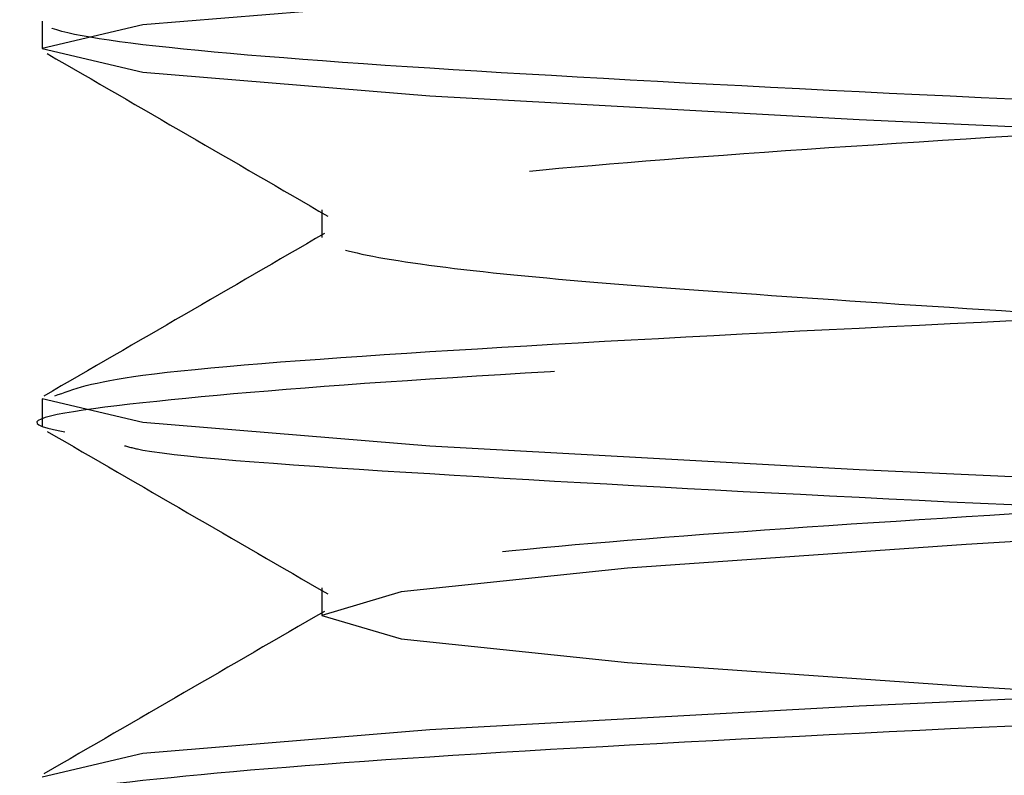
# Model space of a CAD drawing. Header units: inches. Extents: x 1907 to 2452, y -210 to -54.
# Tile 708 of 1056: x 2143.9445 to 2144.0375, y -176.9535 to -176.8821. Entities that reach past the tile are written whole.
import ezdxf

# ---------------------------------------------------------------- set-up
doc = ezdxf.new("R2010")
doc.units = ezdxf.units.IN
doc.header["$LTSCALE"] = 0.5
doc.header["$MEASUREMENT"] = 0
doc.linetypes.add('HIDDEN', pattern=[0.22499999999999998, 0.15, -0.075])
doc.layers.add('SID-M-H', color=4, linetype='HIDDEN')

msp = doc.modelspace()

# ---------------------------------------------------------------- linework, layer by layer
at = {"layer": 'SID-M-H'}
for p, q in [((2143.983206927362, -176.8803298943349), (2143.956110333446, -176.882562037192)), ((2143.94659527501, -176.8821900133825), (2143.94659527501, -176.8847941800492)), ((2143.956110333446, -176.882562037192), (2143.94659527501, -176.8847941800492)), ((2143.94659527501, -176.8847941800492), (2143.956110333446, -176.8870263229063)), ((2143.956110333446, -176.8870263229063), (2143.983206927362, -176.8892584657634)), ((2143.983206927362, -176.8892584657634), (2144.023759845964, -176.8914906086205)), ((2144.023759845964, -176.8914906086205), (2144.07159527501, -176.8937227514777)), ((2143.973014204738, -176.9000471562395), (2143.973014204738, -176.9026513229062)), ((2143.94659527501, -176.9179042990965), (2143.94659527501, -176.9205084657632)), ((2143.956110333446, -176.9201364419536), (2143.94659527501, -176.9179042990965)), ((2143.94659527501, -176.9179042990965), (2143.94659527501, -176.9179042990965)), ((2143.983206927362, -176.9223685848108), (2143.956110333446, -176.9201364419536)), ((2144.023759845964, -176.9246007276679), (2143.983206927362, -176.9223685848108)), ((2144.07159527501, -176.926832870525), (2144.023759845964, -176.9246007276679)), ((2144.07159527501, -176.9294370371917), (2144.033869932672, -176.9316691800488)), ((2144.033869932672, -176.9316691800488), (2144.001887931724, -176.9339013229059)), ((2144.001887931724, -176.9339013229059), (2143.980518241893, -176.936133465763)), ((2143.973014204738, -176.9357614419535), (2143.973014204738, -176.9383656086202)), ((2143.980518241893, -176.936133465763), (2143.973014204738, -176.9383656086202)), ((2143.973014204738, -176.9383656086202), (2143.980518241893, -176.9405977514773)), ((2143.980518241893, -176.9405977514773), (2144.001887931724, -176.9428298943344)), ((2144.001887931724, -176.9428298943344), (2144.033869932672, -176.9450620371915)), ((2144.023759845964, -176.9469221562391), (2144.07159527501, -176.944690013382)), ((2144.033869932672, -176.9450620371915), (2144.07159527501, -176.9472941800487)), ((2143.983206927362, -176.9491542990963), (2144.023759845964, -176.9469221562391)), ((2143.956110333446, -176.9513864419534), (2143.983206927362, -176.9491542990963)), ((2143.94659527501, -176.9536185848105), (2143.956110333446, -176.9513864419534))]:
    msp.add_line(p, q, dxfattribs=at)
for points, knots in [([(2143.97499658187, -175.8292082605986), (2143.976194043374, -175.8297557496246), (2143.979018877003, -175.8310472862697), (2144.000392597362, -175.8330828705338), (2144.032802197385, -175.8353150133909), (2144.07161820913, -175.837547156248), (2144.110296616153, -175.8397792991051), (2144.143119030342, -175.8420114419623), (2144.165042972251, -175.8442435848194), (2144.172742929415, -175.8464757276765), (2144.165043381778, -175.8487078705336), (2144.143117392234, -175.8509400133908), (2144.110302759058, -175.8531721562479), (2144.071595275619, -175.855404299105), (2144.032887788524, -175.8576364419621), (2144.000073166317, -175.8598685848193), (2143.978147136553, -175.8621007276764), (2143.970447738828, -175.8643328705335), (2143.978147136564, -175.8665650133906), (2144.000073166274, -175.8687971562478), (2144.032887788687, -175.8710292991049), (2144.07159527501, -175.873261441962), (2144.110302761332, -175.8754935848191), (2144.143117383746, -175.8777257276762), (2144.165043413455, -175.8799578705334), (2144.172742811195, -175.8821900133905), (2144.165043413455, -175.8844221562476), (2144.143117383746, -175.8866542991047), (2144.110302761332, -175.8888864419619), (2144.07159527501, -175.891118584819), (2144.032887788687, -175.8933507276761), (2144.000073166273, -175.8955828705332), (2143.978147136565, -175.8978150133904), (2143.970447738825, -175.9000471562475), (2143.978147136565, -175.9022792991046), (2144.000073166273, -175.9045114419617), (2144.032887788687, -175.9067435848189), (2144.07159527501, -175.908975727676), (2144.110302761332, -175.9112078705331), (2144.143117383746, -175.9134400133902), (2144.165043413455, -175.9156721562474), (2144.172742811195, -175.9179042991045), (2144.165043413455, -175.9201364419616), (2144.143117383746, -175.9223685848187), (2144.110302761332, -175.9246007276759), (2144.07159527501, -175.926832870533), (2144.032887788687, -175.9290650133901), (2144.000073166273, -175.9312971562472), (2143.978147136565, -175.9335292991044), (2143.970447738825, -175.9357614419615), (2143.978147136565, -175.9379935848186), (2144.000073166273, -175.9402257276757), (2144.032887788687, -175.9424578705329), (2144.07159527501, -175.94469001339), (2144.110302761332, -175.9469221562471), (2144.143117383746, -175.9491542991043), (2144.165043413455, -175.9513864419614), (2144.172742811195, -175.9536185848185), (2144.165043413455, -175.9558507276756), (2144.143117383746, -175.9580828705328), (2144.110302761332, -175.9603150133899), (2144.07159527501, -175.962547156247), (2144.032887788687, -175.9647792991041), (2144.000073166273, -175.9670114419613), (2143.978147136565, -175.9692435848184), (2143.970447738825, -175.9714757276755), (2143.978147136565, -175.9737078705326), (2144.000073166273, -175.9759400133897), (2144.032887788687, -175.9781721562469), (2144.07159527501, -175.980404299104), (2144.110302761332, -175.9826364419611), (2144.143117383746, -175.9848685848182), (2144.165043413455, -175.9871007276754), (2144.172742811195, -175.9893328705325), (2144.165043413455, -175.9915650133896), (2144.143117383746, -175.9937971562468), (2144.110302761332, -175.9960292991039), (2144.07159527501, -175.998261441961), (2144.032887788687, -176.0004935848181), (2144.000073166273, -176.0027257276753), (2143.978147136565, -176.0049578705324), (2143.970447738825, -176.0071900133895), (2143.978147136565, -176.0094221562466), (2144.000073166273, -176.0116542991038), (2144.032887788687, -176.0138864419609), (2144.07159527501, -176.016118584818), (2144.110302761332, -176.0183507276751), (2144.143117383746, -176.0205828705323), (2144.165043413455, -176.0228150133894), (2144.172742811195, -176.0250471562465), (2144.165043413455, -176.0272792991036), (2144.143117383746, -176.0295114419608), (2144.110302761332, -176.0317435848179), (2144.07159527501, -176.033975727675), (2144.032887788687, -176.0362078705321), (2144.000073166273, -176.0384400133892), (2143.978147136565, -176.0406721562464), (2143.970447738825, -176.0429042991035), (2143.978147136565, -176.0451364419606), (2144.000073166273, -176.0473685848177), (2144.032887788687, -176.0496007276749), (2144.07159527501, -176.051832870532), (2144.110302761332, -176.0540650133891), (2144.143117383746, -176.0562971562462), (2144.165043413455, -176.0585292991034), (2144.172742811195, -176.0607614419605), (2144.165043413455, -176.0629935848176), (2144.143117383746, -176.0652257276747), (2144.110302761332, -176.0674578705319), (2144.07159527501, -176.069690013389), (2144.032887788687, -176.0719221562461), (2144.000073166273, -176.0741542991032), (2143.978147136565, -176.0763864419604), (2143.970447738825, -176.0786185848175), (2143.978147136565, -176.0808507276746), (2144.000073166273, -176.0830828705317), (2144.032887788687, -176.0853150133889), (2144.07159527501, -176.087547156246), (2144.110302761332, -176.0897792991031), (2144.143117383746, -176.0920114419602), (2144.165043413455, -176.0942435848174), (2144.172742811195, -176.0964757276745), (2144.165043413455, -176.0987078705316), (2144.143117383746, -176.1009400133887), (2144.110302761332, -176.1031721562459), (2144.07159527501, -176.105404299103), (2144.032887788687, -176.1076364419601), (2144.000073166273, -176.1098685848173), (2143.978147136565, -176.1121007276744), (2143.970447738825, -176.1143328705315), (2143.978147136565, -176.1165650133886), (2144.000073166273, -176.1187971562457), (2144.032887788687, -176.1210292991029), (2144.07159527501, -176.12326144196), (2144.110302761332, -176.1254935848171), (2144.143117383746, -176.1277257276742), (2144.165043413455, -176.1299578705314), (2144.172742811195, -176.1321900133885), (2144.165043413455, -176.1344221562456), (2144.143117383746, -176.1366542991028), (2144.110302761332, -176.1388864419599), (2144.07159527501, -176.141118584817), (2144.032887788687, -176.1433507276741), (2144.000073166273, -176.1455828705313), (2143.978147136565, -176.1478150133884), (2143.970447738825, -176.1500471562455), (2143.978147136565, -176.1522792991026), (2144.000073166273, -176.1545114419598), (2144.032887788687, -176.1567435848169), (2144.07159527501, -176.158975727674), (2144.110302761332, -176.1612078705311), (2144.143117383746, -176.1634400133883), (2144.165043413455, -176.1656721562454), (2144.172742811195, -176.1679042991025), (2144.165043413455, -176.1701364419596), (2144.143117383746, -176.1723685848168), (2144.110302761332, -176.1746007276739), (2144.07159527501, -176.176832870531), (2144.032887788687, -176.1790650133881), (2144.000073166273, -176.1812971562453), (2143.978147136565, -176.1835292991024), (2143.970447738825, -176.1857614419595), (2143.978147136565, -176.1879935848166), (2144.000073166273, -176.1902257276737), (2144.032887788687, -176.1924578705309), (2144.07159527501, -176.194690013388), (2144.110302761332, -176.1969221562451), (2144.143117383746, -176.1991542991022), (2144.165043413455, -176.2013864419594), (2144.172742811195, -176.2036185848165), (2144.165043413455, -176.2058507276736), (2144.143117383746, -176.2080828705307), (2144.110302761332, -176.2103150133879), (2144.07159527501, -176.212547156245), (2144.032887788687, -176.2147792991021), (2144.000073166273, -176.2170114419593), (2143.978147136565, -176.2192435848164), (2143.970447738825, -176.2214757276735), (2143.978147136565, -176.2237078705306), (2144.000073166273, -176.2259400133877), (2144.032887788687, -176.2281721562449), (2144.07159527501, -176.230404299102), (2144.110302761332, -176.2326364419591), (2144.143117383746, -176.2348685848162), (2144.165043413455, -176.2371007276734), (2144.172742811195, -176.2393328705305), (2144.165043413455, -176.2415650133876), (2144.143117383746, -176.2437971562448), (2144.110302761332, -176.2460292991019), (2144.07159527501, -176.248261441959), (2144.032887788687, -176.2504935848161), (2144.000073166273, -176.2527257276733), (2143.978147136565, -176.2549578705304), (2143.970447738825, -176.2571900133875), (2143.978147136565, -176.2594221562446), (2144.000073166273, -176.2616542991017), (2144.032887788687, -176.2638864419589), (2144.07159527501, -176.266118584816), (2144.110302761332, -176.2683507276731), (2144.143117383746, -176.2705828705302), (2144.165043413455, -176.2728150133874), (2144.172742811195, -176.2750471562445), (2144.165043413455, -176.2772792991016), (2144.143117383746, -176.2795114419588), (2144.110302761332, -176.2817435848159), (2144.07159527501, -176.283975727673), (2144.032887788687, -176.2862078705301), (2144.000073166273, -176.2884400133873), (2143.978147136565, -176.2906721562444), (2143.970447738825, -176.2929042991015), (2143.978147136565, -176.2951364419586), (2144.000073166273, -176.2973685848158), (2144.032887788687, -176.2996007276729), (2144.07159527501, -176.30183287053), (2144.110302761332, -176.3040650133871), (2144.143117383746, -176.3062971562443), (2144.165043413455, -176.3085292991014), (2144.172742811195, -176.3107614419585), (2144.165043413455, -176.3129935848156), (2144.143117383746, -176.3152257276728), (2144.110302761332, -176.3174578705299), (2144.07159527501, -176.319690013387), (2144.032887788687, -176.3219221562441), (2144.000073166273, -176.3241542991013), (2143.978147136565, -176.3263864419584), (2143.970447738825, -176.3286185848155), (2143.978147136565, -176.3308507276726), (2144.000073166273, -176.3330828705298), (2144.032887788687, -176.3353150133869), (2144.07159527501, -176.337547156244), (2144.110302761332, -176.3397792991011), (2144.143117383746, -176.3420114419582), (2144.165043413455, -176.3442435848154), (2144.172742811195, -176.3464757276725), (2144.165043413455, -176.3487078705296), (2144.143117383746, -176.3509400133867), (2144.110302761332, -176.3531721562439), (2144.07159527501, -176.355404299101), (2144.032887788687, -176.3576364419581), (2144.000073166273, -176.3598685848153), (2143.978147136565, -176.3621007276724), (2143.970447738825, -176.3643328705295), (2143.978147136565, -176.3665650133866), (2144.000073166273, -176.3687971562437), (2144.032887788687, -176.3710292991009), (2144.07159527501, -176.373261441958), (2144.110302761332, -176.3754935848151), (2144.143117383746, -176.3777257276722), (2144.165043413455, -176.3799578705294), (2144.172742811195, -176.3821900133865), (2144.165043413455, -176.3844221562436), (2144.143117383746, -176.3866542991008), (2144.110302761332, -176.3888864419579), (2144.07159527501, -176.391118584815), (2144.032887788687, -176.3933507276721), (2144.000073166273, -176.3955828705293), (2143.978147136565, -176.3978150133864), (2143.970447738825, -176.4000471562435), (2143.978147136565, -176.4022792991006), (2144.000073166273, -176.4045114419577), (2144.032887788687, -176.4067435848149), (2144.07159527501, -176.408975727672), (2144.110302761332, -176.4112078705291), (2144.143117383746, -176.4134400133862), (2144.165043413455, -176.4156721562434), (2144.172742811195, -176.4179042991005), (2144.165043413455, -176.4201364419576), (2144.143117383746, -176.4223685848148), (2144.110302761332, -176.4246007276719), (2144.07159527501, -176.426832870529), (2144.032887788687, -176.4290650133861), (2144.000073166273, -176.4312971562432), (2143.978147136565, -176.4335292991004), (2143.970447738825, -176.4357614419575), (2143.978147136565, -176.4379935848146), (2144.000073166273, -176.4402257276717), (2144.032887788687, -176.4424578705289), (2144.07159527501, -176.444690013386), (2144.110302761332, -176.4469221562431), (2144.143117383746, -176.4491542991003), (2144.165043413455, -176.4513864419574), (2144.172742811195, -176.4536185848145), (2144.165043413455, -176.4558507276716), (2144.143117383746, -176.4580828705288), (2144.110302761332, -176.4603150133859), (2144.07159527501, -176.462547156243), (2144.032887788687, -176.4647792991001), (2144.000073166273, -176.4670114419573), (2143.978147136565, -176.4692435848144), (2143.970447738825, -176.4714757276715), (2143.978147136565, -176.4737078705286), (2144.000073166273, -176.4759400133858), (2144.032887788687, -176.4781721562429), (2144.07159527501, -176.4804042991), (2144.110302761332, -176.4826364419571), (2144.143117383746, -176.4848685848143), (2144.165043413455, -176.4871007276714), (2144.172742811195, -176.4893328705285), (2144.165043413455, -176.4915650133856), (2144.143117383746, -176.4937971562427), (2144.110302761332, -176.4960292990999), (2144.07159527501, -176.498261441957), (2144.032887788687, -176.5004935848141), (2144.000073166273, -176.5027257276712), (2143.978147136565, -176.5049578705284), (2143.970447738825, -176.5071900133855), (2143.978147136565, -176.5094221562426), (2144.000073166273, -176.5116542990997), (2144.032887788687, -176.5138864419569), (2144.07159527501, -176.516118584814), (2144.110302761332, -176.5183507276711), (2144.143117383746, -176.5205828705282), (2144.165043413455, -176.5228150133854), (2144.172742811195, -176.5250471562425), (2144.165043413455, -176.5272792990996), (2144.143117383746, -176.5295114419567), (2144.110302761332, -176.5317435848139), (2144.07159527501, -176.533975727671), (2144.032887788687, -176.5362078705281), (2144.000073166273, -176.5384400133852), (2143.978147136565, -176.5406721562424), (2143.970447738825, -176.5429042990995), (2143.978147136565, -176.5451364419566), (2144.000073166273, -176.5473685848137), (2144.032887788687, -176.5496007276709), (2144.07159527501, -176.551832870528), (2144.110302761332, -176.5540650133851), (2144.143117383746, -176.5562971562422), (2144.165043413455, -176.5585292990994), (2144.172742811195, -176.5607614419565), (2144.165043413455, -176.5629935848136), (2144.143117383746, -176.5652257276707), (2144.110302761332, -176.5674578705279), (2144.07159527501, -176.569690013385), (2144.032887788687, -176.5719221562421), (2144.000073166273, -176.5741542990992), (2143.978147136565, -176.5763864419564), (2143.970447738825, -176.5786185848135), (2143.978147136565, -176.5808507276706), (2144.000073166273, -176.5830828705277), (2144.032887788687, -176.5853150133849), (2144.07159527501, -176.587547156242), (2144.110302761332, -176.5897792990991), (2144.143117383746, -176.5920114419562), (2144.165043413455, -176.5942435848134), (2144.172742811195, -176.5964757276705), (2144.165043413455, -176.5987078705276), (2144.143117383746, -176.6009400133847), (2144.110302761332, -176.6031721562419), (2144.07159527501, -176.605404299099), (2144.032887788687, -176.6076364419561), (2144.000073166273, -176.6098685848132), (2143.978147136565, -176.6121007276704), (2143.970447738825, -176.6143328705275), (2143.978147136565, -176.6165650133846), (2144.000073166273, -176.6187971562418), (2144.032887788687, -176.6210292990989), (2144.07159527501, -176.623261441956), (2144.110302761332, -176.6254935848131), (2144.143117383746, -176.6277257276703), (2144.165043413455, -176.6299578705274), (2144.172742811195, -176.6321900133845), (2144.165043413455, -176.6344221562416), (2144.143117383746, -176.6366542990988), (2144.110302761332, -176.6388864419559), (2144.07159527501, -176.641118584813), (2144.032887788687, -176.6433507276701), (2144.000073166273, -176.6455828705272), (2143.978147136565, -176.6478150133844), (2143.970447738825, -176.6500471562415), (2143.978147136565, -176.6522792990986), (2144.000073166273, -176.6545114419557), (2144.032887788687, -176.6567435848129), (2144.07159527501, -176.65897572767), (2144.110302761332, -176.6612078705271), (2144.143117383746, -176.6634400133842), (2144.165043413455, -176.6656721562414), (2144.172742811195, -176.6679042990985), (2144.165043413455, -176.6701364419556), (2144.143117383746, -176.6723685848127), (2144.110302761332, -176.6746007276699), (2144.07159527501, -176.676832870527), (2144.032887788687, -176.6790650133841), (2144.000073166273, -176.6812971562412), (2143.978147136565, -176.6835292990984), (2143.970447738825, -176.6857614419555), (2143.978147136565, -176.6879935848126), (2144.000073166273, -176.6902257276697), (2144.032887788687, -176.6924578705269), (2144.07159527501, -176.694690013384), (2144.110302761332, -176.6969221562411), (2144.143117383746, -176.6991542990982), (2144.165043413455, -176.7013864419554), (2144.172742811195, -176.7036185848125), (2144.165043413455, -176.7058507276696), (2144.143117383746, -176.7080828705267), (2144.110302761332, -176.7103150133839), (2144.07159527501, -176.712547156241), (2144.032887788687, -176.7147792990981), (2144.000073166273, -176.7170114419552), (2143.978147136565, -176.7192435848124), (2143.970447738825, -176.7214757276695), (2143.978147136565, -176.7237078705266), (2144.000073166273, -176.7259400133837), (2144.032887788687, -176.7281721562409), (2144.07159527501, -176.730404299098), (2144.110302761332, -176.7326364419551), (2144.143117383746, -176.7348685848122), (2144.165043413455, -176.7371007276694), (2144.172742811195, -176.7393328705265), (2144.165043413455, -176.7415650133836), (2144.143117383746, -176.7437971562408), (2144.110302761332, -176.7460292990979), (2144.07159527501, -176.748261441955), (2144.032887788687, -176.7504935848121), (2144.000073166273, -176.7527257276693), (2143.978147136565, -176.7549578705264), (2143.970447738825, -176.7571900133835), (2143.978147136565, -176.7594221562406), (2144.000073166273, -176.7616542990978), (2144.032887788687, -176.7638864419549), (2144.07159527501, -176.766118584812), (2144.110302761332, -176.7683507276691), (2144.143117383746, -176.7705828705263), (2144.165043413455, -176.7728150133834), (2144.172742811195, -176.7750471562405), (2144.165043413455, -176.7772792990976), (2144.143117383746, -176.7795114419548), (2144.110302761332, -176.7817435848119), (2144.07159527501, -176.783975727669), (2144.032887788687, -176.7862078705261), (2144.000073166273, -176.7884400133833), (2143.978147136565, -176.7906721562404), (2143.970447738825, -176.7929042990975), (2143.978147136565, -176.7951364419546), (2144.000073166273, -176.7973685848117), (2144.032887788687, -176.7996007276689), (2144.07159527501, -176.801832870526), (2144.110302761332, -176.8040650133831), (2144.143117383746, -176.8062971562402), (2144.165043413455, -176.8085292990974), (2144.172742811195, -176.8107614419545), (2144.165043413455, -176.8129935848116), (2144.143117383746, -176.8152257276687), (2144.110302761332, -176.8174578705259), (2144.07159527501, -176.819690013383), (2144.032887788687, -176.8219221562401), (2144.000073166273, -176.8241542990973), (2143.978147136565, -176.8263864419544), (2143.970447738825, -176.8286185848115), (2143.978147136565, -176.8308507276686), (2144.000073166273, -176.8330828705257), (2144.032887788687, -176.8353150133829), (2144.07159527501, -176.83754715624), (2144.110302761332, -176.8397792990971), (2144.143117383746, -176.8420114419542), (2144.165043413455, -176.8442435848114), (2144.172742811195, -176.8464757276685), (2144.165043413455, -176.8487078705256), (2144.143117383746, -176.8509400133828), (2144.110302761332, -176.8531721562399), (2144.07159527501, -176.855404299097), (2144.032887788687, -176.8576364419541), (2144.000073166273, -176.8598685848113), (2143.978147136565, -176.8621007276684), (2143.970447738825, -176.8643328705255), (2143.978147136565, -176.8665650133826), (2144.000073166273, -176.8687971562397), (2144.032887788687, -176.8710292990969), (2144.07159527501, -176.873261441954), (2144.110302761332, -176.8754935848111), (2144.143117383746, -176.8777257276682), (2144.165043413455, -176.8799578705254), (2144.172742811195, -176.8821900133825), (2144.165043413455, -176.8844221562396), (2144.143117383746, -176.8866542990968), (2144.110302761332, -176.8888864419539), (2144.07159527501, -176.891118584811), (2144.032887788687, -176.8933507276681), (2144.000073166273, -176.8955828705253), (2143.978147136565, -176.8978150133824), (2143.970447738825, -176.9000471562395), (2143.978147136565, -176.9022792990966), (2144.000073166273, -176.9045114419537), (2144.032887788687, -176.9067435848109), (2144.07159527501, -176.908975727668), (2144.110302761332, -176.9112078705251), (2144.143117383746, -176.9134400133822), (2144.165043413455, -176.9156721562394), (2144.172742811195, -176.9179042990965), (2144.165043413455, -176.9201364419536), (2144.143117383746, -176.9223685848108), (2144.110302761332, -176.9246007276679), (2144.07159527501, -176.926832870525), (2144.032887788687, -176.9290650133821), (2144.000073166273, -176.9312971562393), (2143.978147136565, -176.9335292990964), (2143.970447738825, -176.9357614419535), (2143.978147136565, -176.9379935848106), (2144.000073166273, -176.9402257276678), (2144.032887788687, -176.9424578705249), (2144.07159527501, -176.944690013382), (2144.110302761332, -176.9469221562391), (2144.143117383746, -176.9491542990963), (2144.165043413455, -176.9513864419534), (2144.172742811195, -176.9536185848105), (2144.165043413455, -176.9558507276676), (2144.143117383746, -176.9580828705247), (2144.110302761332, -176.9603150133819), (2144.07159527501, -176.962547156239), (2144.032887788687, -176.9647792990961), (2144.000073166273, -176.9670114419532), (2143.978147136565, -176.9692435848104), (2143.970447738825, -176.9714757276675), (2143.978147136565, -176.9737078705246), (2144.000073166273, -176.9759400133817), (2144.032887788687, -176.9781721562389), (2144.07159527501, -176.980404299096), (2144.110302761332, -176.9826364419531), (2144.143117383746, -176.9848685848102), (2144.165043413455, -176.9871007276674), (2144.172742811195, -176.9893328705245), (2144.165043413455, -176.9915650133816), (2144.143117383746, -176.9937971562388), (2144.110302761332, -176.9960292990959), (2144.07159527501, -176.998261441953), (2144.032887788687, -177.0004935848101), (2144.000073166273, -177.0027257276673), (2143.978147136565, -177.0049578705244), (2143.970447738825, -177.0071900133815), (2143.978147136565, -177.0094221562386), (2144.000073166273, -177.0116542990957), (2144.032887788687, -177.0138864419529), (2144.07159527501, -177.01611858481), (2144.110302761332, -177.0183507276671), (2144.143117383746, -177.0205828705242), (2144.165043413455, -177.0228150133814), (2144.172742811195, -177.0250471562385), (2144.165043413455, -177.0272792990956), (2144.143117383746, -177.0295114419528), (2144.110302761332, -177.0317435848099), (2144.07159527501, -177.033975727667), (2144.032887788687, -177.0362078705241), (2144.000073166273, -177.0384400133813), (2143.978147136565, -177.0406721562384), (2143.970447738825, -177.0429042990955), (2143.978147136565, -177.0451364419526), (2144.000073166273, -177.0473685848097), (2144.032887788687, -177.0496007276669), (2144.07159527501, -177.051832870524), (2144.110302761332, -177.0540650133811), (2144.143117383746, -177.0562971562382), (2144.165043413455, -177.0585292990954), (2144.172742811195, -177.0607614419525), (2144.165043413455, -177.0629935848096), (2144.143117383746, -177.0652257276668), (2144.110302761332, -177.0674578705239), (2144.07159527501, -177.069690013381), (2144.032887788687, -177.0719221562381), (2144.000073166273, -177.0741542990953), (2143.978147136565, -177.0763864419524), (2143.970447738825, -177.0786185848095), (2143.978147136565, -177.0808507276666), (2144.000073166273, -177.0830828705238), (2144.032887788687, -177.0853150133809), (2144.07159527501, -177.087547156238), (2144.110302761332, -177.0897792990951), (2144.143117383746, -177.0920114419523), (2144.165043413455, -177.0942435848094), (2144.172742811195, -177.0964757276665), (2144.165043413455, -177.0987078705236), (2144.143117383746, -177.1009400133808), (2144.110302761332, -177.1031721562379), (2144.07159527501, -177.105404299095), (2144.032887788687, -177.1076364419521), (2144.000073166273, -177.1098685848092), (2143.978147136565, -177.1121007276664), (2143.970447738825, -177.1143328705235), (2143.978147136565, -177.1165650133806), (2144.000073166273, -177.1187971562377), (2144.032887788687, -177.1210292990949), (2144.07159527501, -177.123261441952), (2144.110302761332, -177.1254935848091), (2144.143117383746, -177.1277257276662), (2144.165043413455, -177.1299578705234), (2144.172742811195, -177.1321900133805), (2144.165043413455, -177.1344221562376), (2144.143117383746, -177.1366542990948), (2144.110302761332, -177.1388864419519), (2144.07159527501, -177.141118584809), (2144.032887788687, -177.1433507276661), (2144.000073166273, -177.1455828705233), (2143.978147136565, -177.1478150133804), (2143.970447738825, -177.1500471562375), (2143.978147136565, -177.1522792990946), (2144.000073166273, -177.1545114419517), (2144.032887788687, -177.1567435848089), (2144.07159527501, -177.158975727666), (2144.110302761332, -177.1612078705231), (2144.143117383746, -177.1634400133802), (2144.165043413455, -177.1656721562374), (2144.172742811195, -177.1679042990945), (2144.165043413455, -177.1701364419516), (2144.143117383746, -177.1723685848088), (2144.110302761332, -177.1746007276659), (2144.07159527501, -177.176832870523), (2144.032887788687, -177.1790650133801), (2144.000073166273, -177.1812971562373), (2143.978147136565, -177.1835292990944), (2143.970447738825, -177.1857614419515), (2143.978147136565, -177.1879935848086), (2144.000073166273, -177.1902257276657), (2144.032887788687, -177.1924578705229), (2144.07159527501, -177.19469001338), (2144.110302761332, -177.1969221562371), (2144.143117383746, -177.1991542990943), (2144.165043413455, -177.2013864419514), (2144.172742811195, -177.2036185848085), (2144.165043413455, -177.2058507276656), (2144.143117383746, -177.2080828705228), (2144.110302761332, -177.2103150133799), (2144.07159527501, -177.212547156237), (2144.032887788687, -177.2147792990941), (2144.000073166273, -177.2170114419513), (2143.978147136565, -177.2192435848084), (2143.970447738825, -177.2214757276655), (2143.978147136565, -177.2237078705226), (2144.000073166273, -177.2259400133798), (2144.032887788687, -177.2281721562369), (2144.07159527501, -177.230404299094), (2144.110302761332, -177.2326364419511), (2144.143117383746, -177.2348685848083), (2144.165043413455, -177.2371007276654), (2144.172742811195, -177.2393328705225), (2144.165043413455, -177.2415650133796), (2144.143117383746, -177.2437971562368), (2144.110302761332, -177.2460292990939), (2144.07159527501, -177.248261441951), (2144.032887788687, -177.2504935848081), (2144.000073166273, -177.2527257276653), (2143.978147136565, -177.2549578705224), (2143.970447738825, -177.2571900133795), (2143.978147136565, -177.2594221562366), (2144.000073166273, -177.2616542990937), (2144.032887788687, -177.2638864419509), (2144.07159527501, -177.266118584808), (2144.110302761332, -177.2683507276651), (2144.143117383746, -177.2705828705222), (2144.165043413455, -177.2728150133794), (2144.172742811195, -177.2750471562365), (2144.165043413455, -177.2772792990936), (2144.143117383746, -177.2795114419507), (2144.110302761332, -177.2817435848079), (2144.07159527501, -177.283975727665), (2144.032887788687, -177.2862078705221), (2144.000073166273, -177.2884400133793), (2143.978147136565, -177.2906721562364), (2143.970447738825, -177.2929042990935), (2143.978147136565, -177.2951364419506), (2144.000073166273, -177.2973685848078), (2144.032887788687, -177.2996007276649), (2144.07159527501, -177.301832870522), (2144.110302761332, -177.3040650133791), (2144.143117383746, -177.3062971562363), (2144.165043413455, -177.3085292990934), (2144.172742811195, -177.3107614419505), (2144.165043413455, -177.3129935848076), (2144.143117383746, -177.3152257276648), (2144.110302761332, -177.3174578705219), (2144.07159527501, -177.319690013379), (2144.032887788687, -177.3219221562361), (2144.000073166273, -177.3241542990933), (2143.978147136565, -177.3263864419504), (2143.970447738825, -177.3286185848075), (2143.978147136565, -177.3308507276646), (2144.000073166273, -177.3330828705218), (2144.032887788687, -177.3353150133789), (2144.07159527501, -177.337547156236), (2144.110302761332, -177.3397792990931), (2144.143117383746, -177.3420114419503), (2144.165043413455, -177.3442435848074), (2144.172742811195, -177.3464757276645), (2144.165043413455, -177.3487078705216), (2144.143117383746, -177.3509400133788), (2144.110302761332, -177.3531721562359), (2144.07159527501, -177.355404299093), (2144.032887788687, -177.3576364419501), (2144.000073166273, -177.3598685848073), (2143.978147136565, -177.3621007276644), (2143.970447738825, -177.3643328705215), (2143.978147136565, -177.3665650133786), (2144.000073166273, -177.3687971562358), (2144.032887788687, -177.3710292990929), (2144.07159527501, -177.37326144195), (2144.110302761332, -177.3754935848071), (2144.143117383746, -177.3777257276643), (2144.165043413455, -177.3799578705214), (2144.172742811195, -177.3821900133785), (2144.165043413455, -177.3844221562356), (2144.143117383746, -177.3866542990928), (2144.110302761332, -177.3888864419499), (2144.07159527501, -177.391118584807), (2144.032887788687, -177.3933507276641), (2144.000073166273, -177.3955828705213), (2143.978147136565, -177.3978150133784), (2143.970447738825, -177.4000471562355), (2143.978147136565, -177.4022792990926), (2144.000073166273, -177.4045114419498), (2144.032887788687, -177.4067435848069), (2144.07159527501, -177.408975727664), (2144.110302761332, -177.4112078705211), (2144.143117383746, -177.4134400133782), (2144.165043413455, -177.4156721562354), (2144.172742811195, -177.4179042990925), (2144.165043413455, -177.4201364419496), (2144.143117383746, -177.4223685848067), (2144.110302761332, -177.4246007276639), (2144.07159527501, -177.426832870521), (2144.032887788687, -177.4290650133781), (2144.000073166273, -177.4312971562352), (2143.978147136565, -177.4335292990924), (2143.970447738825, -177.4357614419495), (2143.978147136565, -177.4379935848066), (2144.000073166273, -177.4402257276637), (2144.032887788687, -177.4424578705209), (2144.07159527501, -177.444690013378), (2144.110302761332, -177.4469221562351), (2144.143117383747, -177.4491542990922), (2144.165043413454, -177.4513864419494), (2144.172742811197, -177.4536185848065), (2144.165043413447, -177.4558507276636), (2144.143117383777, -177.4580828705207), (2144.110302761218, -177.460315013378), (2144.071595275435, -177.4625471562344), (2144.032887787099, -177.4647792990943), (2144.000073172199, -177.4670114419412), (2143.97814711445, -177.4692435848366), (2143.970447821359, -177.4714757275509), (2143.978146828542, -177.473707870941), (2144.000074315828, -177.4759400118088), (2144.032883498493, -177.4781721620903), (2144.071611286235, -177.4804042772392), (2144.110243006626, -177.482636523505), (2144.143340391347, -177.4848682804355), (2144.164211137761, -177.4871018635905), (2144.172991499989, -177.4887818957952), (2144.168837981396, -177.4897264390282), (2144.16797199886, -177.4899233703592)], [0, 0, 0, 0, 0.0009890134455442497, 0.002333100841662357, 0.003677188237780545, 0.005021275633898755, 0.006365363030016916, 0.007709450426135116, 0.009053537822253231, 0.01039762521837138, 0.01174171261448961, 0.01308580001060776, 0.01442988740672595, 0.0157739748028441, 0.01711806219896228, 0.01846214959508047, 0.01980623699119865, 0.02115032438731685, 0.02249441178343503, 0.02383849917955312, 0.0251825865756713, 0.02652667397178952, 0.02787076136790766, 0.02921484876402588, 0.03055893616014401, 0.03190302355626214, 0.03324711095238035, 0.03459119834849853, 0.03593528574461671, 0.03727937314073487, 0.03862346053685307, 0.03996754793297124, 0.04131163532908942, 0.04265572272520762, 0.04399981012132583, 0.0453438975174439, 0.04668798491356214, 0.0480320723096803, 0.04937615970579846, 0.05072024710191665, 0.05206433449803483, 0.05340842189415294, 0.05475250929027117, 0.05609659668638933, 0.05744068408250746, 0.05878477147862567, 0.0601288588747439, 0.06147294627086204, 0.06281703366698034, 0.06416112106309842, 0.06550520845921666, 0.0668492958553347, 0.06819338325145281, 0.06953747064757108, 0.07088155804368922, 0.07222564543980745, 0.0735697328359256, 0.07491382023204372, 0.07625790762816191, 0.07760199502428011, 0.07894608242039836, 0.08029016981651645, 0.08163425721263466, 0.08297834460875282, 0.084322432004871, 0.0856665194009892, 0.08701060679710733, 0.08835469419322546, 0.08969878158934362, 0.09104286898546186, 0.09238695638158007, 0.09373104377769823, 0.09507513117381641, 0.09641921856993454, 0.09776330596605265, 0.09910739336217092, 0.1004514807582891, 0.1017955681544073, 0.1031396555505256, 0.1044837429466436, 0.1058278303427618, 0.10717191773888, 0.108516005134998, 0.1098600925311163, 0.1112041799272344, 0.1125482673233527, 0.1138923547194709, 0.115236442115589, 0.1165805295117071, 0.1179246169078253, 0.1192687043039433, 0.1206127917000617, 0.1219568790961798, 0.1233009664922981, 0.1246450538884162, 0.1259891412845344, 0.1273332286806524, 0.1286773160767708, 0.130021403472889, 0.1313654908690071, 0.1327095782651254, 0.1340536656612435, 0.1353977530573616, 0.1367418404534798, 0.1380859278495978, 0.1394300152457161, 0.1407741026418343, 0.1421181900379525, 0.1434622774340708, 0.1448063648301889, 0.146150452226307, 0.1474945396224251, 0.1488386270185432, 0.1501827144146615, 0.1515268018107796, 0.1528708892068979, 0.1542149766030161, 0.1555590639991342, 0.1569031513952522, 0.1582472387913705, 0.1595913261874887, 0.1609354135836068, 0.1622795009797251, 0.1636235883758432, 0.1649676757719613, 0.1663117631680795, 0.1676558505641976, 0.1689999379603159, 0.170344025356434, 0.1716881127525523, 0.1730322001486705, 0.1743762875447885, 0.1757203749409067, 0.1770644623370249, 0.1784085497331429, 0.1797526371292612, 0.1810967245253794, 0.1824408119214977, 0.1837848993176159, 0.185128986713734, 0.186473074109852, 0.1878171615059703, 0.1891612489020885, 0.1905053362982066, 0.1918494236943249, 0.193193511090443, 0.1945375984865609, 0.1958816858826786, 0.1972257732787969, 0.1985698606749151, 0.1999139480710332, 0.2012580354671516, 0.2026021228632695, 0.203946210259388, 0.2052902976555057, 0.2066343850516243, 0.2079784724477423, 0.2093225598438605, 0.2106666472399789, 0.2120107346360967, 0.2133548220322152, 0.2146989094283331, 0.2160429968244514, 0.2173870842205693, 0.2187311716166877, 0.2200752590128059, 0.2214193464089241, 0.2227634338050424, 0.2241075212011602, 0.2254516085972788, 0.2267956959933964, 0.2281397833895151, 0.229483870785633, 0.2308279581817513, 0.2321720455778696, 0.2335161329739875, 0.2348602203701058, 0.2362043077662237, 0.2375483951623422, 0.2388924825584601, 0.2402365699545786, 0.2415806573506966, 0.2429247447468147, 0.244268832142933, 0.2456129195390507, 0.2469570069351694, 0.2483010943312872, 0.2496451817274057, 0.2509892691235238, 0.2523333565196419, 0.2536774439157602, 0.2550215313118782, 0.2563656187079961, 0.2577097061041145, 0.2590537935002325, 0.2603978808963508, 0.2617419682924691, 0.2630860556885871, 0.2644301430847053, 0.2657742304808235, 0.2671183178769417, 0.2684624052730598, 0.2698064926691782, 0.2711505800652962, 0.2724946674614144, 0.2738387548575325, 0.2751828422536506, 0.2765269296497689, 0.277871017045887, 0.2792151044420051, 0.2805591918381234, 0.2819032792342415, 0.2832473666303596, 0.284591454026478, 0.2859355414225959, 0.2872796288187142, 0.2886237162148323, 0.2899678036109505, 0.2913118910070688, 0.2926559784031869, 0.2940000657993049, 0.2953441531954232, 0.2966882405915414, 0.2980323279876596, 0.2993764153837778, 0.3007205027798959, 0.3020645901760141, 0.3034086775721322, 0.3047527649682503, 0.3060968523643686, 0.3074409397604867, 0.3087850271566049, 0.3101291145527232, 0.3114732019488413, 0.3128172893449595, 0.3141613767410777, 0.3155054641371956, 0.316849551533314, 0.318193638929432, 0.3195377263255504, 0.3208818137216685, 0.3222259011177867, 0.3235699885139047, 0.3249140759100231, 0.3262581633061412, 0.3276022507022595, 0.3289463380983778, 0.3302904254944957, 0.3316345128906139, 0.332978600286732, 0.33432268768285, 0.3356667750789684, 0.3370108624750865, 0.3383549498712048, 0.339699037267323, 0.3410431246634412, 0.3423872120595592, 0.3437312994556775, 0.3450753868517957, 0.3464194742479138, 0.3477635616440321, 0.3491076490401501, 0.3504517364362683, 0.3517958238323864, 0.3531399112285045, 0.3544839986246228, 0.355828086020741, 0.3571721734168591, 0.3585162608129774, 0.3598603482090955, 0.3612044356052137, 0.3625485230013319, 0.3638926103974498, 0.3652366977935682, 0.3665807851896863, 0.3679248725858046, 0.3692689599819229, 0.370613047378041, 0.3719571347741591, 0.3733012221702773, 0.3746453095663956, 0.3759893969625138, 0.377333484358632, 0.3786775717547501, 0.3800216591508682, 0.3813657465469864, 0.3827098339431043, 0.3840539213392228, 0.3853980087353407, 0.3867420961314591, 0.3880861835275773, 0.3894302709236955, 0.3907743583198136, 0.3921184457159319, 0.3934625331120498, 0.3948066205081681, 0.3961507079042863, 0.3974947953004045, 0.3988388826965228, 0.4001829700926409, 0.4015270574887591, 0.4028711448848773, 0.4042152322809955, 0.4055593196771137, 0.406903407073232, 0.40824749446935, 0.4095915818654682, 0.4109356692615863, 0.4122797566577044, 0.4136238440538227, 0.4149679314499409, 0.416312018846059, 0.4176561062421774, 0.4190001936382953, 0.4203442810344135, 0.4216883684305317, 0.4230324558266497, 0.4243765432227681, 0.4257206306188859, 0.4270647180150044, 0.4284088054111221, 0.4297528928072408, 0.4310969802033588, 0.4324410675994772, 0.4337851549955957, 0.4351292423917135, 0.4364733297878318, 0.4378174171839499, 0.439161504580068, 0.4405055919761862, 0.4418496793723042, 0.4431937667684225, 0.4445378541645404, 0.445881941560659, 0.4472260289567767, 0.4485701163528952, 0.4499142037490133, 0.4512582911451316, 0.45260237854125, 0.4539464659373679, 0.4552905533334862, 0.4566346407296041, 0.4579787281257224, 0.4593228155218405, 0.4606669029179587, 0.462010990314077, 0.4633550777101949, 0.4646991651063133, 0.4660432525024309, 0.4673873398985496, 0.4687314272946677, 0.470075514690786, 0.4714196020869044, 0.4727636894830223, 0.4741077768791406, 0.4754518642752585, 0.4767959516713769, 0.478140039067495, 0.4794841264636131, 0.4808282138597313, 0.4821723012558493, 0.4835163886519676, 0.4848604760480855, 0.486204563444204, 0.4875486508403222, 0.4888927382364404, 0.4902368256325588, 0.4915809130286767, 0.4929250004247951, 0.4942690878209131, 0.4956131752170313, 0.4969572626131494, 0.4983013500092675, 0.4996454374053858, 0.5009895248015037, 0.5023336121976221, 0.5036776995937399, 0.5050217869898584, 0.5063658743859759, 0.5077099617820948, 0.5090540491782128, 0.5103981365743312, 0.5117422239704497, 0.5130863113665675, 0.5144303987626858, 0.5157744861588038, 0.5171185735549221, 0.5184626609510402, 0.5198067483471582, 0.5211508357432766, 0.5224949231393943, 0.5238390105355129, 0.5251830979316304, 0.5265271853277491, 0.5278712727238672, 0.5292153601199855, 0.530559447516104, 0.5319035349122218, 0.5332476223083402, 0.534591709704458, 0.5359357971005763, 0.5372798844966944, 0.5386239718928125, 0.5399680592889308, 0.5413121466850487, 0.5426562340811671, 0.5440003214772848, 0.5453444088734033, 0.5466884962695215, 0.5480325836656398, 0.5493766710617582, 0.5507207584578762, 0.5520648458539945, 0.5534089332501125, 0.5547530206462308, 0.5560971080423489, 0.5574411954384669, 0.5587852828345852, 0.5601293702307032, 0.5614734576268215, 0.5628175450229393, 0.5641616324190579, 0.5655057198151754, 0.5668498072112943, 0.5681938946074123, 0.5695379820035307, 0.570882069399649, 0.5722261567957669, 0.5735702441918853, 0.5749143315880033, 0.5762584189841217, 0.5776025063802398, 0.5789465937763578, 0.5802906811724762, 0.581634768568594, 0.5829788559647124, 0.5843229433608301, 0.5856670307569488, 0.587011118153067, 0.5883552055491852, 0.5896992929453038, 0.5910433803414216, 0.5923874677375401, 0.5937315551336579, 0.5950756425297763, 0.5964197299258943, 0.5977638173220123, 0.5991079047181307, 0.6004519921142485, 0.601796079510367, 0.6031401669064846, 0.6044842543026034, 0.6058283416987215, 0.6071724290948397, 0.6085165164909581, 0.6098606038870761, 0.6112046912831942, 0.6125487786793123, 0.6138928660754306, 0.6152369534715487, 0.6165810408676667, 0.6179251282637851, 0.6192692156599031, 0.6206133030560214, 0.6219573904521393, 0.6233014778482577, 0.6246455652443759, 0.625989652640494, 0.6273337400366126, 0.6286778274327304, 0.6300219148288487, 0.6313660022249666, 0.632710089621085, 0.6340541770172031, 0.6353982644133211, 0.6367423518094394, 0.6380864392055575, 0.6394305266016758, 0.6407746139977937, 0.6421187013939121, 0.6434627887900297, 0.6448068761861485, 0.6461509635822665, 0.6474950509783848, 0.6488391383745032, 0.650183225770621, 0.6515273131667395, 0.6528714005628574, 0.6542154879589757, 0.6555595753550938, 0.656903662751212, 0.6582477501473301, 0.659591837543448, 0.6609359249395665, 0.6622800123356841, 0.6636240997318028, 0.6649681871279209, 0.6663122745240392, 0.6676563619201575, 0.6690004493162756, 0.6703445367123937, 0.6716886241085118, 0.6730327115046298, 0.6743767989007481, 0.6757208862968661, 0.6770649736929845, 0.6784090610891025, 0.6797531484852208, 0.6810972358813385, 0.6824413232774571, 0.6837854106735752, 0.6851294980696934, 0.6864735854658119, 0.6878176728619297, 0.6891617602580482, 0.6905058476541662, 0.6918499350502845, 0.6931940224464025, 0.6945381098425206, 0.6958821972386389, 0.6972262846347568, 0.6985703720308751, 0.6999144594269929, 0.7012585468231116, 0.7026026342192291, 0.7039467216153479, 0.7052908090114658, 0.7066348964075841, 0.7079789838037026, 0.7093230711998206, 0.7106671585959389, 0.7120112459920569, 0.713355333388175, 0.7146994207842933, 0.7160435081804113, 0.7173875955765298, 0.7187316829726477, 0.7200757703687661, 0.7214198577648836, 0.7227639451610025, 0.7241080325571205, 0.7254521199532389, 0.7267962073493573, 0.7281402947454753, 0.7294843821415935, 0.7308284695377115, 0.7321725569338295, 0.7335166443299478, 0.7348607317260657, 0.7362048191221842, 0.7375489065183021, 0.7388929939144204, 0.7402370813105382, 0.7415811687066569, 0.7429252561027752, 0.7442693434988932, 0.7456134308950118, 0.7469575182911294, 0.7483016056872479, 0.7496456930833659, 0.7509897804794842, 0.7523338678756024, 0.7536779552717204, 0.7550220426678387, 0.7563661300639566, 0.757710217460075, 0.7590543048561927, 0.7603983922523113, 0.7617424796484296, 0.7630865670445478, 0.7644306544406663, 0.7657747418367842, 0.7671188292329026, 0.7684629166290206, 0.7698070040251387, 0.7711510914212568, 0.7724951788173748, 0.7738392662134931, 0.775183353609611, 0.7765274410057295, 0.7778715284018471, 0.7792156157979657, 0.7805597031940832, 0.781903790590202, 0.7832478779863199, 0.7845919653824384, 0.7859360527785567, 0.7872801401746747, 0.7886242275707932, 0.7899683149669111, 0.7913124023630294, 0.7926564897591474, 0.7940005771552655, 0.7953446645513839, 0.7966887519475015, 0.7980328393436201, 0.7993769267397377, 0.8007210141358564, 0.8020651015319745, 0.8034091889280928, 0.8047532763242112, 0.806097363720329, 0.8074414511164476, 0.8087855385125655, 0.8101296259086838, 0.8114737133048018, 0.81281780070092, 0.8141618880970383, 0.8155059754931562, 0.8168500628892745, 0.8181941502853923, 0.8195382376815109, 0.8208823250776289, 0.8222264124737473, 0.8235704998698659, 0.8249145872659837, 0.826258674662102, 0.82760276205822, 0.8289468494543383, 0.8302909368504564, 0.8316350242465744, 0.8329791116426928, 0.8343231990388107, 0.8356672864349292, 0.8370113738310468, 0.8383554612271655, 0.8396995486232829, 0.8410436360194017, 0.8423877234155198, 0.8437318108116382, 0.8450758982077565, 0.8464199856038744, 0.8477640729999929, 0.8491081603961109, 0.850452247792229, 0.8517963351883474, 0.8531404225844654, 0.8544845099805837, 0.8558285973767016, 0.8571726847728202, 0.8585167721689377, 0.8598608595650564, 0.8612049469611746, 0.8625490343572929, 0.8638931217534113, 0.8652372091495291, 0.8665812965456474, 0.8679253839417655, 0.8692694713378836, 0.8706135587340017, 0.8719576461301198, 0.8733017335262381, 0.874645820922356, 0.8759899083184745, 0.8773339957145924, 0.8786780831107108, 0.8800221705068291, 0.8813662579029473, 0.8827103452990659, 0.8840544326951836, 0.885398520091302, 0.8867426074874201, 0.8880866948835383, 0.8894307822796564, 0.8907748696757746, 0.8921189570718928, 0.8934630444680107, 0.8948071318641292, 0.8961512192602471, 0.8974953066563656, 0.8988393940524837, 0.9001834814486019, 0.9015275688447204, 0.9028716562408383, 0.9042157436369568, 0.9055598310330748, 0.906903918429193, 0.9082480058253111, 0.9095920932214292, 0.9109361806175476, 0.9122802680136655, 0.9136243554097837, 0.9149684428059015, 0.9163125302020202, 0.9176566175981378, 0.9190007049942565, 0.9203447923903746, 0.9216888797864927, 0.9230329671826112, 0.9243770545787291, 0.9257211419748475, 0.9270652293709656, 0.9284093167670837, 0.9297534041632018, 0.9310974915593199, 0.9324415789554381, 0.9337856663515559, 0.9351297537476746, 0.936473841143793, 0.9378179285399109, 0.9391620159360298, 0.9405061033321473, 0.9418501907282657, 0.9431942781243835, 0.9445383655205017, 0.94588245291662, 0.9472265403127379, 0.9485706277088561, 0.9499147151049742, 0.9512588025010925, 0.9526028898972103, 0.9539469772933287, 0.9552910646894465, 0.9566351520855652, 0.9579792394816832, 0.9593233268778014, 0.96066741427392, 0.9620115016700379, 0.9633555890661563, 0.9646996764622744, 0.9660437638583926, 0.9673878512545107, 0.9687319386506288, 0.9700760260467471, 0.971420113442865, 0.9727642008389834, 0.9741082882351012, 0.9754523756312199, 0.9767964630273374, 0.9781405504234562, 0.9794846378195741, 0.9808287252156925, 0.9821728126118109, 0.9835169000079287, 0.984860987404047, 0.986205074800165, 0.987549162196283, 0.9888932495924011, 0.9902373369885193, 0.9915814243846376, 0.9929255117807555, 0.994269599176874, 0.9956136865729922, 0.9969577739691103, 0.9983018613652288, 0.9996459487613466, 1, 1, 1, 1]), ([(2143.947784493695, -176.9176253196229), (2143.949498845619, -176.9169742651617), (2143.953172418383, -176.9155791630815), (2143.981214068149, -176.9134400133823), (2144.022431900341, -176.9112078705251), (2144.071617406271, -176.908975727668), (2144.120670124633, -176.9067435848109), (2144.162286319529, -176.9045114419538), (2144.190086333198, -176.9022792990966), (2144.19984964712, -176.9000471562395), (2144.19008672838, -176.8978150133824), (2144.162284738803, -176.8955828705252), (2144.120676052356, -176.8933507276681), (2144.071595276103, -176.891118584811), (2144.022514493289, -176.8888864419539), (2143.980905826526, -176.8866542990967), (2143.953103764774, -176.8844221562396), (2143.943341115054, -176.8821900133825), (2143.953103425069, -176.8799578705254), (2143.980907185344, -176.8777257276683), (2144.022509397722, -176.8754935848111), (2144.071614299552, -176.873261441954), (2144.120605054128, -176.8710292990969), (2144.162549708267, -176.8687971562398), (2144.189097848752, -176.8665650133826), (2144.199808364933, -176.8649096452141), (2144.195286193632, -176.8639983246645), (2144.194456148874, -176.8638310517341)], [0, 0, 0, 0, 0.03630802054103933, 0.07780208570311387, 0.1192961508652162, 0.1607902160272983, 0.2022842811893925, 0.2437783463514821, 0.2852724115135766, 0.326766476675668, 0.3682605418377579, 0.4097546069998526, 0.4512486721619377, 0.492742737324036, 0.5342368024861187, 0.57573086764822, 0.6172249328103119, 0.6587189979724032, 0.7002130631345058, 0.7417071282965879, 0.7832011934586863, 0.8246952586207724, 0.8661893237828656, 0.9076833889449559, 0.9491774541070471, 0.9906715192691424, 1, 1, 1, 1]), ([(2143.973014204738, -176.8669370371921), (2143.973014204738, -176.8674311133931), (2143.974281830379, -176.8679678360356), (2143.979475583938, -176.869069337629), (2143.983400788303, -176.8696332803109), (2143.990905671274, -176.8704484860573), (2143.993671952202, -176.8707151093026), (2143.999626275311, -176.8712308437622), (2144.00278387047, -176.8714736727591), (2144.01304178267, -176.8722403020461), (2144.020904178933, -176.8727886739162), (2144.037876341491, -176.8738985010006), (2144.046973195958, -176.8744590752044), (2144.065277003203, -176.8755254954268), (2144.074326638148, -176.8760060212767), (2144.092638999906, -176.8770574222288), (2144.101814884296, -176.877614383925), (2144.119084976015, -176.878726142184), (2144.127165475, -176.8792800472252), (2144.137808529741, -176.8800602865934), (2144.141086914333, -176.8803051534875), (2144.147252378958, -176.8808113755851), (2144.150139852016, -176.881074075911), (2144.158047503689, -176.881880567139), (2144.162294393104, -176.8824428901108), (2144.168164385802, -176.8835501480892), (2144.169784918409, -176.8840942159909), (2144.170276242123, -176.8848510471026), (2144.170129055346, -176.8850970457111), (2144.169186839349, -176.8856186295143), (2144.168389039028, -176.8858875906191), (2144.165005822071, -176.8867077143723), (2144.161411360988, -176.8872720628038), (2144.151967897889, -176.8883684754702), (2144.146184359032, -176.8888871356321), (2144.133038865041, -176.88988943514), (2144.125408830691, -176.8904311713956), (2144.10876909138, -176.8915367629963), (2144.099771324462, -176.8920997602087), (2144.086078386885, -176.8929093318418), (2144.08148297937, -176.8931733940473), (2144.072367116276, -176.8936828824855), (2144.06785926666, -176.8939261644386), (2144.05414657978, -176.8947020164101), (2144.044911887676, -176.8952542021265), (2144.027379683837, -176.8963655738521), (2144.019096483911, -176.8969238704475), (2144.004412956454, -176.897980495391), (2143.998054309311, -176.8984601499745), (2143.987001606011, -176.8995217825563), (2143.982443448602, -176.9000812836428), (2143.975906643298, -176.9011920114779), (2143.973932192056, -176.9017423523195), (2143.972940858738, -176.9025136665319), (2143.97292753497, -176.9027562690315), (2143.97353251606, -176.9032689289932), (2143.974157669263, -176.9035342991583), (2143.977026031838, -176.904346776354), (2143.980282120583, -176.9049103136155), (2143.989138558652, -176.9060139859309), (2143.994729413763, -176.9065532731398), (2144.007387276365, -176.907548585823), (2144.014744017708, -176.9080758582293), (2144.031018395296, -176.9091749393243), (2144.039897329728, -176.9097391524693), (2144.053526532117, -176.910556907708), (2144.058119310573, -176.9108247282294), (2144.067264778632, -176.9113434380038), (2144.071776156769, -176.9115873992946), (2144.085439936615, -176.9123491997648), (2144.094713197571, -176.9128954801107), (2144.112470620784, -176.9140041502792), (2144.120940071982, -176.9145656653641), (2144.136093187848, -176.9156366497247), (2144.142686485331, -176.9161189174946), (2144.154218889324, -176.9171648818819), (2144.159076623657, -176.9177203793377), (2144.162672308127, -176.918276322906)], [0, 0, 0, 0, 0.0312499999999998, 0.0312499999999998, 0.0624999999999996, 0.0624999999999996, 0.07812499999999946, 0.07812499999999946, 0.09374999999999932, 0.09374999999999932, 0.1249999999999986, 0.1249999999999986, 0.156249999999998, 0.156249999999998, 0.1874999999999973, 0.1874999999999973, 0.2187499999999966, 0.2187499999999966, 0.2499999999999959, 0.2499999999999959, 0.2656249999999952, 0.2656249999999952, 0.2812499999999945, 0.2812499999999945, 0.3124999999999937, 0.3124999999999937, 0.3437499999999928, 0.3437499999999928, 0.3593749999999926, 0.3593749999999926, 0.3749999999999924, 0.3749999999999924, 0.4062499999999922, 0.4062499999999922, 0.437499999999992, 0.437499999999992, 0.4687499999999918, 0.4687499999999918, 0.4999999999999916, 0.4999999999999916, 0.5156249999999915, 0.5156249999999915, 0.5312499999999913, 0.5312499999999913, 0.5624999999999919, 0.5624999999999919, 0.5937499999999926, 0.5937499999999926, 0.6249999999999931, 0.6249999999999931, 0.6562499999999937, 0.6562499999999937, 0.6874999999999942, 0.6874999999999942, 0.7031249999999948, 0.7031249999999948, 0.7187499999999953, 0.7187499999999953, 0.7499999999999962, 0.7499999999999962, 0.7812499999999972, 0.7812499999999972, 0.8124999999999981, 0.8124999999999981, 0.843749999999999, 0.843749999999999, 0.8593749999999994, 0.8593749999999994, 0.8749999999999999, 0.8749999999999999, 0.9062499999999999, 0.9062499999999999, 0.9375, 0.9375, 0.96875, 0.96875, 1, 1, 1, 1]), ([(2143.947059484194, -176.8852664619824), (2143.951479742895, -176.8878262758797), (2143.960317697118, -176.8929444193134), (2143.969149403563, -176.8980672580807), (2143.973563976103, -176.900627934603)], [0, 0, 0, 0, 0.5001450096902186, 1, 1, 1, 1]), ([(2143.973244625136, -176.9022778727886), (2143.968827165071, -176.9048393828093), (2143.959989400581, -176.9099640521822), (2143.951156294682, -176.9150834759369), (2143.946738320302, -176.9176440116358)], [0, 0, 0, 0, 0.49983907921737, 1, 1, 1, 1]), ([(2144.194465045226, -176.9031510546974), (2144.192888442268, -176.9037285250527), (2144.18928044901, -176.905050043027), (2144.161908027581, -176.9071156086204), (2144.120781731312, -176.9093477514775), (2144.071549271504, -176.9115798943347), (2144.022592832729, -176.9138120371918), (2143.980638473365, -176.9160441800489), (2143.954094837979, -176.918276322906), (2143.943382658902, -176.9199309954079), (2143.947899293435, -176.9208416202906), (2143.948725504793, -176.9210081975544)], [0, 0, 0, 0, 0.09701501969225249, 0.2220150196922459, 0.3470150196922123, 0.4720150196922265, 0.5970150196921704, 0.7220150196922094, 0.8470150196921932, 0.9720150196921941, 1, 1, 1, 1]), ([(2143.947059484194, -176.9209807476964), (2143.951479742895, -176.9235405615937), (2143.960317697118, -176.9286587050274), (2143.969149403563, -176.9337815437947), (2143.973563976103, -176.936342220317)], [0, 0, 0, 0, 0.5001450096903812, 0.9999999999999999, 0.9999999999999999, 0.9999999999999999, 0.9999999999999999]), ([(2143.954372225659, -176.9223328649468), (2143.954874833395, -176.9224687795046), (2143.958128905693, -176.9233487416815), (2143.981949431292, -176.9249727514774), (2144.022234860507, -176.9272048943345), (2144.071670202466, -176.9294370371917), (2144.120655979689, -176.9316691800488), (2144.16229010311, -176.9339013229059), (2144.190085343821, -176.936133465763), (2144.199849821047, -176.9383656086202), (2144.190087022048, -176.9405977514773), (2144.162283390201, -176.9428298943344), (2144.120681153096, -176.9450620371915), (2144.071576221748, -176.9472941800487), (2144.022585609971, -176.9495263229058), (2143.980640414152, -176.9517584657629), (2143.95409429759, -176.95399060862), (2143.943382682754, -176.9556452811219), (2143.947899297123, -176.9565559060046), (2143.948725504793, -176.9567224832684)], [0, 0, 0, 0, 0.01185659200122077, 0.07676405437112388, 0.1416715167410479, 0.2065789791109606, 0.271486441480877, 0.3363939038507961, 0.4013013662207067, 0.4662088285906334, 0.5311162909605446, 0.5960237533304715, 0.6609312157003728, 0.7258386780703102, 0.7907461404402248, 0.8556536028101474, 0.9205610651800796, 0.9854685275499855, 1, 1, 1, 1]), ([(2143.973244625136, -176.9379921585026), (2143.968827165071, -176.9405536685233), (2143.959989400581, -176.9456783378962), (2143.951156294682, -176.9507977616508), (2143.946738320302, -176.9533582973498)], [0, 0, 0, 0, 0.4998390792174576, 0.9999999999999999, 0.9999999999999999, 0.9999999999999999, 0.9999999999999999])]:
    msp.add_open_spline(points, degree=3, knots=knots, dxfattribs=at)

doc.saveas('drawing.dxf')
